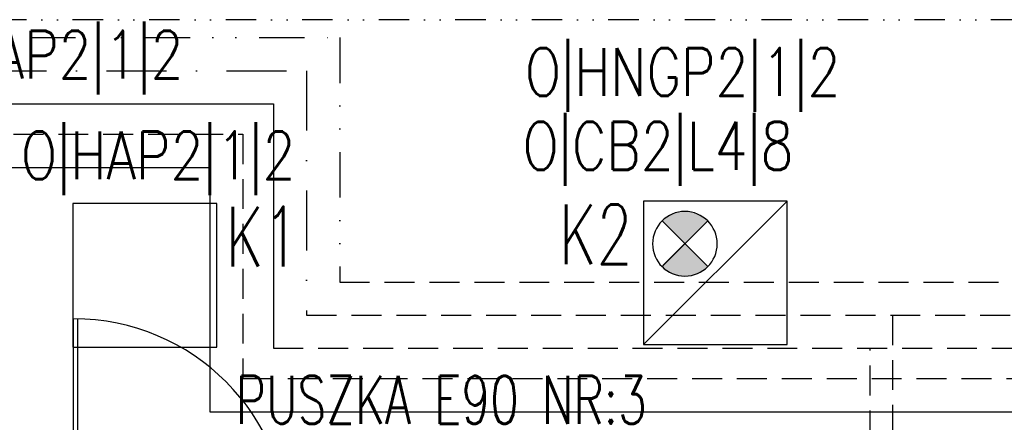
# Model space of a CAD drawing. Extents: x 41755 to 123924, y -112333 to 86187.
# Tile 361 of 582: x 106813 to 107225, y 35449 to 35617. Entities that reach past the tile are written whole.
import ezdxf
from ezdxf.enums import TextEntityAlignment as Align

# ---------------------------------------------------------------- set-up
doc = ezdxf.new("R2010")
doc.units = 0
doc.header["$LTSCALE"] = 50
for name, pattern in [('DASHDOT', [1, 0.5, -0.25, 0, -0.25]), ('DASHED', [0.75, 0.5, -0.25]), ('DIVIDE', [31.75, 12.7, -6.35, 0, -6.35, 0, -6.35])]:
    doc.linetypes.add(name, pattern=pattern)
doc.layers.get('0').update_dxf_attribs({"color": 101, "linetype": 'CONTINUOUS'})
for name, color, linetype in [('Drz---drzwi', 5, 'CONTINUOUS'), ('E-90', 6, 'CONTINUOUS'), ('E35', 6, 'CONTINUOUS'), ('Ins-co', 2, 'CONTINUOUS'), ('Ins-wod', 4, 'CONTINUOUS'), ('Mw-cr-rury', 160, 'DIVIDE'), ('Mw-rury', 160, 'CONTINUOUS'), ('Mw-wc-rury', 160, 'DASHDOT'), ('Suf-widok', 8, 'CONTINUOUS')]:
    doc.layers.add(name, color=color, linetype=linetype)
doc.styles.add('ROMANS', font='romans', dxfattribs={"width": 0.85})

# ---------------------------------------------------------------- blocks, each defined once
blk = doc.blocks.new('_0630_DRZWI_90')
at = {"ltscale": 7}
for p, q in [((5, 8), (5, 98)), ((6.799999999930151, 8), (6.799999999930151, 97.98199819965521))]:
    blk.add_line(p, q, dxfattribs=at)
at = {"ltscale": 25}
for p, q in [((50, 19.69999999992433), (50, -28.89999999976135)), ((5, 8), (0, 8)), ((0, 8), (5, 8)), ((0, 0), (0, 8)), ((95, 8), (5, 8)), ((5, 8), (5, 0)), ((95, 8), (95, 0)), ((100, 8), (95, 8)), ((100, 0), (100, 8)), ((5, 0), (0, 0)), ((5, 0), (0, 0)), ((95, 0), (100, 0)), ((95, 0), (100, 0))]:
    blk.add_line(p, q, dxfattribs=at)
at = {"ltscale": 7}
blk.add_arc((5, 8), 90, 0, 90, dxfattribs=at)
blk = doc.blocks.new('opr_kas_inw')
at = {"layer": 'E35'}
h = blk.add_hatch(color=256, dxfattribs=at)
edge = h.paths.add_edge_path()
edge.add_line((-12.76970681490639, -12.13742555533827), (-3.22376526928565, -21.68336710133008))
edge.add_ellipse((-12.76970681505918, -12.13742555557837), major_axis=(-9.545941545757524, 9.545941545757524), ratio=1, start_angle=90.00000000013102, end_angle=180.0000000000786, ccw=False)
edge.add_line((-22.31564836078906, -21.68336710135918), (-12.76970681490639, -12.13742555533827))
edge = h.paths.add_edge_path()
edge.add_line((-3.223765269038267, -2.591484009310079), (-12.76970681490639, -12.13742555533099))
edge.add_line((-12.76970681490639, -12.13742555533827), (-22.31564836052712, -2.591484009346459))
edge.add_ellipse((-12.76970681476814, -12.13742555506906), major_axis=(-9.545941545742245, 9.545941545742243), ratio=1, start_angle=-89.99999999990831, end_angle=1.1789325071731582e-10, ccw=False)
for p, q in [((-30.00000000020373, 29.9999999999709), (30.00000000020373, -29.9999999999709)), ((-22.31564836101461, -21.68336710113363), (-3.223765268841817, -2.591484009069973)), ((-22.31564836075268, -2.591484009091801), (-3.223765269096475, -21.68336710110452))]:
    blk.add_line(p, q, dxfattribs=at)
at = {"layer": 'E35', "linetype": 'Continuous', "ltscale": 0.3}
blk.add_line((-21.76970681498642, -3.137425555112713), (-3.769706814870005, -21.13742555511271), dxfattribs=at)
blk.add_lwpolyline([(-30.00000000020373, 29.9999999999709), (30.00000000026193, 29.9999999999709), (30.00000000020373, -29.9999999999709), (-30.00000000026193, -29.99999999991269)], close=True, dxfattribs=at)
at = {"layer": 'E35'}
blk.add_circle((-12.76970681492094, -12.13742555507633), 13.49999999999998, dxfattribs=at)

msp = doc.modelspace()

# ---------------------------------------------------------------- linework, layer by layer
at = {"layer": 'E35', "linetype": 'Continuous', "ltscale": 0.3}
msp.add_lwpolyline([(106835.7014155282, 35480.11022097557), (106895.7014155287, 35480.11022097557), (106895.7014155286, 35540.11022097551), (106835.7014155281, 35540.11022097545)], close=True, dxfattribs=at)
at = {"layer": 'Ins-co', "linetype": 'DASHED', "ltscale": 0.5}
for p, q in [((105423.3556420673, 35569.08398767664), (106906.6789809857, 35569.08398767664)), ((106906.6789809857, 35569.08398767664), (106906.6789809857, 35466.9257298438)), ((106906.6789809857, 35466.9257298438), (108293.3556420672, 35466.9257298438))]:
    msp.add_line(p, q, dxfattribs=at)
at = {"layer": 'Ins-co'}
for p, q in [((105437.2021400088, 35555.23748973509), (106892.8324830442, 35555.23748973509)), ((106892.8324830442, 35555.23748973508), (106892.8324830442, 35453.07923190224)), ((106892.8324830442, 35453.07923190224), (108307.2021400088, 35453.07923190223))]:
    msp.add_line(p, q, dxfattribs=at)
at = {"layer": 'Ins-wod', "linetype": 'DASHED', "ltscale": 0.5}
for p, q in [((106947.0645317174, 35507.3112805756), (108252.9700913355, 35507.31128057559)), ((106933.2180337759, 35493.46478263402), (108266.816589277, 35493.46478263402)), ((107177.9028169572, 35493.46478263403), (107177.9028169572, 35256.9143718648)), ((106919.3715358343, 35479.61828469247), (108280.6630872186, 35479.61828469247)), ((107168.5788818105, 35272.4109358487), (107168.5788818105, 35479.61828469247))]:
    msp.add_line(p, q, dxfattribs=at)
at = {"layer": 'Mw-cr-rury', "ltscale": 0.03}
for p, q in [((105382.9700913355, 35609.46953840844), (106947.0645317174, 35609.46953840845)), ((106947.0645317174, 35609.46953840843), (106947.0645317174, 35507.3112805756))]:
    msp.add_line(p, q, dxfattribs=at)
at = {"layer": 'Mw-rury'}
for p, q in [((105410.6630872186, 35581.77654252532), (106919.3715358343, 35581.77654252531)), ((106919.3715358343, 35581.77654252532), (106919.3715358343, 35479.61828469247))]:
    msp.add_line(p, q, dxfattribs=at)
at = {"layer": 'Mw-wc-rury'}
for p, q in [((105396.8165892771, 35595.62304046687), (106933.2180337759, 35595.62304046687)), ((106933.2180337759, 35595.62304046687), (106933.2180337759, 35493.46478263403))]:
    msp.add_line(p, q, dxfattribs=at)
at = {"layer": 'Suf-widok', "linetype": 'DIVIDE', "ltscale": 0.02}
msp.add_lwpolyline([(108317.966002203, 35616.94990531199), (106725.966002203, 35616.94990531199), (106725.966002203, 35406.94990531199), (107355.966002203, 35406.94990531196), (107355.9660022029, 35236.94990531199), (107565.966002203, 35236.94990531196), (107565.966002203, 35406.94990531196), (108317.966002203, 35406.94990531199)], close=True, dxfattribs=at)

# ---------------------------------------------------------------- block references
at = {"layer": 'Drz---drzwi'}
msp.add_blockref('_0630_DRZWI_90', (106830.966002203, 35393.94990531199), dxfattribs=at)
at = {"layer": 'E35', "xscale": -1, "rotation": 180}
msp.add_blockref('opr_kas_inw', (107103.9508357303, 35511.15191023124), dxfattribs=at)

# ---------------------------------------------------------------- texts
at = {"layer": 'E-90', "style": 'ROMANS'}
for s, rotation, width, p in [('O|HAP2|1|2', 359.9999999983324, 0.8, (106824.5653623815, 35600.90255219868)), ('O|HNGP2|1|2', 359.9999999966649, 0.8, (107090.2487978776, 35593.67973131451)), ('O|CB2|L4|8', 3.335040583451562e-09, 0.8, (107079.9848288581, 35562.76613335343)), ('O|HAP2|1|2', 359.9999999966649, 0.8, (106871.2799822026, 35558.81426166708)), ('PUSZKA E90 NR:3', 359.9999999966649, 0.7, (106989.4695090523, 35458.09738858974))]:
    msp.add_text(s, height=20, rotation=rotation, dxfattribs=dict(at, width=width)).set_placement(p, align=Align.MIDDLE)
at = {"layer": 'E35', "style": 'ROMANS', "width": 0.7}
for s, p in [('K2', (107053.9295415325, 35527.26490544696)), ('K1', (106914.8890340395, 35526.2824149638))]:
    msp.add_text(s, height=25, dxfattribs=at).set_placement(p, align=Align.MIDDLE)

doc.saveas('drawing.dxf')
